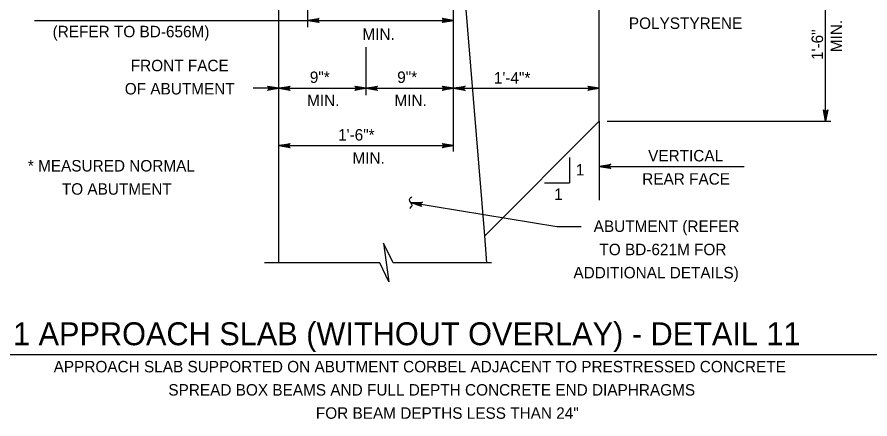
# Model space of a CAD drawing. Extents: x 636530 to 644067, y 294168 to 299122.
# Drawn here: x 640847.2 to 641070.3, y 296844.9 to 296950.1 of the extents above; entities that cross this region are included whole.
import ezdxf

# ---------------------------------------------------------------- set-up
doc = ezdxf.new("R2010")
doc.units = 0
doc.layers.add('1', color=7, linetype='Continuous')

msp = doc.modelspace()

# ---------------------------------------------------------------- linework, layer by layer
at = {"layer": '1'}
for p, q in [((640969.53, 296892.85), (640961.4, 296991.4)), ((640915.68, 296885.71), (640915.68, 296989.49)), ((640999.5, 296922.82), (640999.5, 296968.54)), ((641058.67, 296922.82), (641058.67, 296968.54)), ((640923.3, 296947.41), (640923.3, 296967.2)), ((640961.4, 296914.86), (640961.4, 296966.87)), ((640851.79, 296949.16), (640961.4, 296949.16)), ((640938.54, 296929.6), (640938.54, 296942.21)), ((640915.68, 296931.42), (640908.97, 296931.42)), ((640915.68, 296931.42), (640938.54, 296931.42)), ((640938.54, 296931.42), (640961.4, 296931.42)), ((640961.4, 296931.42), (640999.5, 296931.42)), ((640969.53, 296892.85), (640999.5, 296922.82)), ((640999.5, 296922.82), (640999.5, 296902.15)), ((641001.56, 296922.82), (641060.07, 296922.82)), ((640915.68, 296916.42), (640961.4, 296916.42)), ((640991.74, 296913.31), (640991.74, 296906.72)), ((640999.5, 296910.96), (641037.38, 296910.96)), ((640985.16, 296906.72), (640991.74, 296906.72)), ((640950.2, 296901.51), (640988.36, 296895.27)), ((640988.36, 296895.27), (640994.76, 296895.27)), ((640970.12, 296885.71), (640969.53, 296892.85)), ((640942.08, 296885.71), (640911.9, 296885.71)), ((640971.28, 296885.71), (640945.6, 296885.71)), ((640821.8, 296861.77), (641120.84, 296861.77))]:
    msp.add_line(p, q, dxfattribs=at)
for points in [[(640923.3, 296949.16), (640926.28, 296949.72), (640926.16, 296949.64), (640926.05, 296949.56), (640925.99, 296949.46), (640925.93, 296949.36), (640925.91, 296949.26), (640925.9, 296949.16), (640925.91, 296949.06), (640925.93, 296948.96), (640925.99, 296948.86), (640926.05, 296948.76), (640926.16, 296948.68), (640926.28, 296948.6), (640923.3, 296949.16), (640926.16, 296948.68), (640926.05, 296948.76), (640923.3, 296949.16), (640925.99, 296948.86), (640925.93, 296948.96), (640923.3, 296949.16), (640925.91, 296949.06), (640925.9, 296949.16), (640923.3, 296949.16), (640925.91, 296949.26), (640925.93, 296949.36), (640923.3, 296949.16), (640925.99, 296949.46), (640926.05, 296949.56), (640923.3, 296949.16), (640926.16, 296949.64)], [(640961.4, 296949.16), (640958.41, 296948.6), (640958.53, 296948.68), (640958.64, 296948.76), (640958.7, 296948.86), (640958.76, 296948.96), (640958.78, 296949.06), (640958.8, 296949.16), (640958.78, 296949.26), (640958.76, 296949.36), (640958.7, 296949.46), (640958.64, 296949.56), (640958.53, 296949.64), (640958.41, 296949.72), (640961.4, 296949.16), (640958.53, 296949.64), (640958.64, 296949.56), (640961.4, 296949.16), (640958.7, 296949.46), (640958.76, 296949.36), (640961.4, 296949.16), (640958.78, 296949.26), (640958.8, 296949.16), (640961.4, 296949.16), (640958.78, 296949.06), (640958.76, 296948.96), (640961.4, 296949.16), (640958.7, 296948.86), (640958.64, 296948.76), (640961.4, 296949.16), (640958.53, 296948.68)], [(640915.68, 296931.42), (640912.69, 296930.86), (640912.81, 296930.94), (640912.92, 296931.02), (640912.98, 296931.12), (640913.04, 296931.22), (640913.06, 296931.32), (640913.08, 296931.42), (640913.06, 296931.52), (640913.04, 296931.62), (640912.98, 296931.72), (640912.92, 296931.82), (640912.81, 296931.9), (640912.69, 296931.98), (640915.68, 296931.42), (640912.81, 296931.9), (640912.92, 296931.82), (640915.68, 296931.42), (640912.98, 296931.72), (640913.04, 296931.62), (640915.68, 296931.42), (640913.06, 296931.52), (640913.08, 296931.42), (640915.68, 296931.42), (640913.06, 296931.32), (640913.04, 296931.22), (640915.68, 296931.42), (640912.98, 296931.12), (640912.92, 296931.02), (640915.68, 296931.42), (640912.81, 296930.94)], [(640915.68, 296931.42), (640918.66, 296931.98), (640918.54, 296931.9), (640918.43, 296931.82), (640918.37, 296931.72), (640918.31, 296931.62), (640918.29, 296931.52), (640918.28, 296931.42), (640918.29, 296931.32), (640918.31, 296931.22), (640918.37, 296931.12), (640918.43, 296931.02), (640918.54, 296930.94), (640918.66, 296930.86), (640915.68, 296931.42), (640918.54, 296930.94), (640918.43, 296931.02), (640915.68, 296931.42), (640918.37, 296931.12), (640918.31, 296931.22), (640915.68, 296931.42), (640918.29, 296931.32), (640918.28, 296931.42), (640915.68, 296931.42), (640918.29, 296931.52), (640918.31, 296931.62), (640915.68, 296931.42), (640918.37, 296931.72), (640918.43, 296931.82), (640915.68, 296931.42), (640918.54, 296931.9)], [(640938.54, 296931.42), (640935.55, 296930.86), (640935.67, 296930.94), (640935.78, 296931.02), (640935.84, 296931.12), (640935.9, 296931.22), (640935.92, 296931.32), (640935.94, 296931.42), (640935.92, 296931.52), (640935.9, 296931.62), (640935.84, 296931.72), (640935.78, 296931.82), (640935.67, 296931.9), (640935.55, 296931.98), (640938.54, 296931.42), (640935.67, 296931.9), (640935.78, 296931.82), (640938.54, 296931.42), (640935.84, 296931.72), (640935.9, 296931.62), (640938.54, 296931.42), (640935.92, 296931.52), (640935.94, 296931.42), (640938.54, 296931.42), (640935.92, 296931.32), (640935.9, 296931.22), (640938.54, 296931.42), (640935.84, 296931.12), (640935.78, 296931.02), (640938.54, 296931.42), (640935.67, 296930.94)], [(640938.54, 296931.42), (640941.52, 296931.98), (640941.4, 296931.9), (640941.29, 296931.82), (640941.23, 296931.72), (640941.17, 296931.62), (640941.15, 296931.52), (640941.14, 296931.42), (640941.15, 296931.32), (640941.17, 296931.22), (640941.23, 296931.12), (640941.29, 296931.02), (640941.4, 296930.94), (640941.52, 296930.86), (640938.54, 296931.42), (640941.4, 296930.94), (640941.29, 296931.02), (640938.54, 296931.42), (640941.23, 296931.12), (640941.17, 296931.22), (640938.54, 296931.42), (640941.15, 296931.32), (640941.14, 296931.42), (640938.54, 296931.42), (640941.15, 296931.52), (640941.17, 296931.62), (640938.54, 296931.42), (640941.23, 296931.72), (640941.29, 296931.82), (640938.54, 296931.42), (640941.4, 296931.9)], [(640961.4, 296931.42), (640958.41, 296930.86), (640958.53, 296930.94), (640958.64, 296931.02), (640958.7, 296931.12), (640958.76, 296931.22), (640958.78, 296931.32), (640958.8, 296931.42), (640958.78, 296931.52), (640958.76, 296931.62), (640958.7, 296931.72), (640958.64, 296931.82), (640958.53, 296931.9), (640958.41, 296931.98), (640961.4, 296931.42), (640958.53, 296931.9), (640958.64, 296931.82), (640961.4, 296931.42), (640958.7, 296931.72), (640958.76, 296931.62), (640961.4, 296931.42), (640958.78, 296931.52), (640958.8, 296931.42), (640961.4, 296931.42), (640958.78, 296931.32), (640958.76, 296931.22), (640961.4, 296931.42), (640958.7, 296931.12), (640958.64, 296931.02), (640961.4, 296931.42), (640958.53, 296930.94)], [(640961.4, 296931.42), (640964.38, 296931.98), (640964.26, 296931.9), (640964.15, 296931.82), (640964.09, 296931.72), (640964.03, 296931.62), (640964.01, 296931.52), (640964, 296931.42), (640964.01, 296931.32), (640964.03, 296931.22), (640964.09, 296931.12), (640964.15, 296931.02), (640964.26, 296930.94), (640964.38, 296930.86), (640961.4, 296931.42), (640964.26, 296930.94), (640964.15, 296931.02), (640961.4, 296931.42), (640964.09, 296931.12), (640964.03, 296931.22), (640961.4, 296931.42), (640964.01, 296931.32), (640964, 296931.42), (640961.4, 296931.42), (640964.01, 296931.52), (640964.03, 296931.62), (640961.4, 296931.42), (640964.09, 296931.72), (640964.15, 296931.82), (640961.4, 296931.42), (640964.26, 296931.9)], [(640999.5, 296931.42), (640996.51, 296930.86), (640996.63, 296930.94), (640996.74, 296931.02), (640996.8, 296931.12), (640996.86, 296931.22), (640996.88, 296931.32), (640996.9, 296931.42), (640996.88, 296931.52), (640996.86, 296931.62), (640996.8, 296931.72), (640996.74, 296931.82), (640996.63, 296931.9), (640996.51, 296931.98), (640999.5, 296931.42), (640996.63, 296931.9), (640996.74, 296931.82), (640999.5, 296931.42), (640996.8, 296931.72), (640996.86, 296931.62), (640999.5, 296931.42), (640996.88, 296931.52), (640996.9, 296931.42), (640999.5, 296931.42), (640996.88, 296931.32), (640996.86, 296931.22), (640999.5, 296931.42), (640996.8, 296931.12), (640996.74, 296931.02), (640999.5, 296931.42), (640996.63, 296930.94)], [(641058.67, 296922.82), (641058.11, 296925.8), (641058.19, 296925.69), (641058.27, 296925.57), (641058.37, 296925.51), (641058.47, 296925.45), (641058.57, 296925.43), (641058.67, 296925.42), (641058.77, 296925.43), (641058.87, 296925.45), (641058.97, 296925.51), (641059.07, 296925.57), (641059.15, 296925.69), (641059.23, 296925.8), (641058.67, 296922.82), (641059.15, 296925.69), (641059.07, 296925.57), (641058.67, 296922.82), (641058.97, 296925.51), (641058.87, 296925.45), (641058.67, 296922.82), (641058.77, 296925.43), (641058.67, 296925.42), (641058.67, 296922.82), (641058.57, 296925.43), (641058.47, 296925.45), (641058.67, 296922.82), (641058.37, 296925.51), (641058.27, 296925.57), (641058.67, 296922.82), (641058.19, 296925.69)], [(640915.68, 296916.42), (640918.66, 296916.98), (640918.54, 296916.9), (640918.43, 296916.82), (640918.37, 296916.72), (640918.31, 296916.62), (640918.29, 296916.52), (640918.28, 296916.42), (640918.29, 296916.32), (640918.31, 296916.22), (640918.37, 296916.12), (640918.43, 296916.02), (640918.54, 296915.94), (640918.66, 296915.86), (640915.68, 296916.42), (640918.54, 296915.94), (640918.43, 296916.02), (640915.68, 296916.42), (640918.37, 296916.12), (640918.31, 296916.22), (640915.68, 296916.42), (640918.29, 296916.32), (640918.28, 296916.42), (640915.68, 296916.42), (640918.29, 296916.52), (640918.31, 296916.62), (640915.68, 296916.42), (640918.37, 296916.72), (640918.43, 296916.82), (640915.68, 296916.42), (640918.54, 296916.9)], [(640961.4, 296916.42), (640958.41, 296915.86), (640958.53, 296915.94), (640958.64, 296916.02), (640958.7, 296916.12), (640958.76, 296916.22), (640958.78, 296916.32), (640958.8, 296916.42), (640958.78, 296916.52), (640958.76, 296916.62), (640958.7, 296916.72), (640958.64, 296916.82), (640958.53, 296916.9), (640958.41, 296916.98), (640961.4, 296916.42), (640958.53, 296916.9), (640958.64, 296916.82), (640961.4, 296916.42), (640958.7, 296916.72), (640958.76, 296916.62), (640961.4, 296916.42), (640958.78, 296916.52), (640958.8, 296916.42), (640961.4, 296916.42), (640958.78, 296916.32), (640958.76, 296916.22), (640961.4, 296916.42), (640958.7, 296916.12), (640958.64, 296916.02), (640961.4, 296916.42), (640958.53, 296915.94)], [(640999.5, 296910.96), (641002.48, 296911.52), (641002.36, 296911.44), (641002.25, 296911.36), (641002.19, 296911.26), (641002.13, 296911.16), (641002.11, 296911.06), (641002.1, 296910.96), (641002.11, 296910.86), (641002.13, 296910.76), (641002.19, 296910.66), (641002.25, 296910.56), (641002.36, 296910.48), (641002.48, 296910.4), (640999.5, 296910.96), (641002.36, 296910.48), (641002.25, 296910.56), (640999.5, 296910.96), (641002.19, 296910.66), (641002.13, 296910.76), (640999.5, 296910.96), (641002.11, 296910.86), (641002.1, 296910.96), (640999.5, 296910.96), (641002.11, 296911.06), (641002.13, 296911.16), (640999.5, 296910.96), (641002.19, 296911.26), (641002.25, 296911.36), (640999.5, 296910.96), (641002.36, 296911.44)], [(640950.2, 296901.51), (640953.24, 296901.58), (640953.11, 296901.52), (640952.99, 296901.46), (640952.91, 296901.38), (640952.84, 296901.29), (640952.8, 296901.19), (640952.77, 296901.09), (640952.77, 296900.99), (640952.77, 296900.89), (640952.81, 296900.78), (640952.86, 296900.68), (640952.96, 296900.58), (640953.06, 296900.48), (640950.2, 296901.51), (640952.96, 296900.58), (640952.86, 296900.68), (640950.2, 296901.51), (640952.81, 296900.78), (640952.77, 296900.89), (640950.2, 296901.51), (640952.77, 296900.99), (640952.77, 296901.09), (640950.2, 296901.51), (640952.8, 296901.19), (640952.84, 296901.29), (640950.2, 296901.51), (640952.91, 296901.38), (640952.99, 296901.46), (640950.2, 296901.51), (640953.11, 296901.52)], [(640945.6, 296885.71), (640943.06, 296890.9), (640944.44, 296880.75), (640942.08, 296885.71)]]:
    msp.add_lwpolyline(points, dxfattribs=at)
msp.add_spline([(640949.92, 296899.98), (640950.52, 296900.76), (640949.89, 296902.28), (640950.44, 296903.05)], degree=3, dxfattribs=at)

# ---------------------------------------------------------------- texts
for s, rotation, p in [('POLYSTYRENE', 360, (641007.23, 296946.95)), ('MIN.', 90, (641063, 296940.87)), ('1\'-6"', 90, (641058.01, 296938.83))]:
    msp.add_text(s, height=3, rotation=rotation, dxfattribs=at).set_placement(p)
for s, height, p in [('(REFER TO BD-656M)', 3, (640856.53, 296944.76)), ('MIN.', 3, (640937.54, 296944.09)), ('FRONT FACE', 3, (640876.97, 296935.88)), ('9"*', 3, (640923.79, 296932.81)), ('9"*', 3, (640946.65, 296932.81)), ('1\'-4"*', 3, (640971.93, 296932.65)), ('OF ABUTMENT', 3, (640875.4, 296929.8)), ('MIN.', 3, (640923.08, 296926.74)), ('MIN.', 3, (640945.94, 296926.74)), ('1\'-6"*', 3, (640931.19, 296917.74)), ('MIN.', 3, (640934.95, 296911.67)), ('VERTICAL', 3, (641012.27, 296912.28)), ('* MEASURED NORMAL', 3, (640850.05, 296909.64)), ('1', 3, (640993.39, 296908.6)), ('REAR FACE', 3, (641010.72, 296906.2)), ('TO ABUTMENT', 3, (640858.94, 296903.57)), ('1', 3, (640987.71, 296902.2)), ('ABUTMENT (REFER', 3, (640998.03, 296893.82)), ('TO BD-621M FOR', 3, (640999.53, 296887.74)), ('ADDITIONAL DETAILS)', 3, (640992.73, 296881.67)), ('TYPE 1 APPROACH SLAB (WITHOUT OVERLAY) - DETAIL 11', 6, (640822.98, 296864.18)), ('APPROACH SLAB SUPPORTED ON ABUTMENT CORBEL ADJACENT TO PRESTRESSED CONCRETE', 3, (640856.8, 296857.08)), ('SPREAD BOX BEAMS AND FULL DEPTH CONCRETE END DIAPHRAGMS', 3, (640886.8, 296851)), ('FOR BEAM DEPTHS LESS THAN 24"', 3, (640925.38, 296844.93))]:
    msp.add_text(s, height=height, dxfattribs=at).set_placement(p)

doc.saveas('drawing.dxf')
